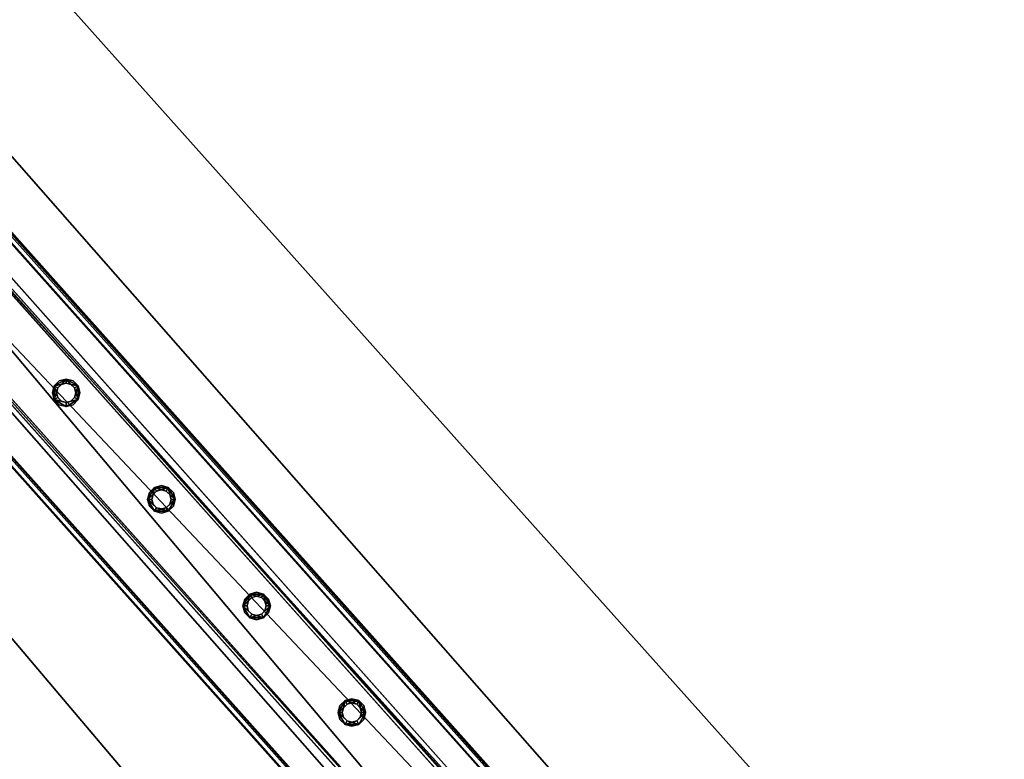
# Model space of a CAD drawing. Header units: millimetres. Extents: x 93711086 to 93775423, y 1247239064 to 1247319365.
# Tile 593 of 656: x 93729319 to 93730082, y 1247294611 to 1247295184. Entities that reach past the tile are written whole.
import ezdxf

# ---------------------------------------------------------------- set-up
doc = ezdxf.new("R2010")
doc.units = ezdxf.units.MM
doc.layers.add('BEAM', color=7, linetype='Continuous')
doc.layers.add('CONCRETE_ITEM', color=7, linetype='Continuous')

# ---------------------------------------------------------------- blocks, each defined once
blk = doc.blocks.new('15e559d2-59c4-40a1-8e6d-a9da91616b05')
at = {"color": 0, "transparency": 16777216}
mesh = blk.add_polyface(dxfattribs=at)
corners = [(93732402.79, 1247290959.39, 3988.8), (93732402.79, 1247290959.39, 4305.53), (93730959.56, 1247289572.89, 3633.7), (93730959.56, 1247289572.89, 3316.97), (93720519.88, 1247305091.11, 5616.56), (93732598.17, 1247291566.31, 4023.22), (93720298.97, 1247305338.46, 5063.47), (93732619.56, 1247291542.36, 4593.19), (93720317.37, 1247305317.87, 5553.56), (93732199.19, 1247291187.37, 4322.75), (93720106.24, 1247304728.57, 5525.84), (93719899.99, 1247304959.53, 5363), (93732205.93, 1247291179.82, 4502.46), (93719903.74, 1247304955.33, 5462.84), (93720167.22, 1247305212.77, 5169.74), (93732187.34, 1247291200.64, 4007.02), (93718371.43, 1247303668.57, 4381.66), (93732466.42, 1247291440.62, 4129.5), (93732486.67, 1247291465.98, 4033.21), (93720187.47, 1247305238.13, 5073.46), (93732260.76, 1247291223.51, 4572.35), (93720161.08, 1247304772.26, 5595.73), (93719958.57, 1247304999.02, 5532.73), (93718383.28, 1247303655.3, 4697.39)]
mesh.append_faces([[corners[k] for k in face] for face in [(0, 1, 2, 0), (2, 3, 0, 2), (4, 5, 6, 4), (4, 7, 5, 4), (6, 8, 4, 6), (9, 10, 11, 9), (10, 9, 12, 10), (13, 11, 10, 13), (3, 14, 15, 3), (3, 16, 14, 3), (17, 15, 14, 17), (15, 0, 3, 15), (18, 17, 19, 18), (14, 19, 17, 14), (5, 18, 6, 5), (19, 6, 18, 19), (20, 7, 4, 20), (4, 21, 20, 4), (12, 20, 21, 12), (21, 10, 12, 21), (22, 21, 4, 22), (4, 8, 22, 4), (10, 21, 13, 10), (22, 13, 21, 22), (2, 9, 23, 2), (9, 2, 1, 9), (11, 23, 9, 11), (23, 14, 16, 23), (13, 8, 11, 13), (8, 13, 22, 8), (23, 11, 14, 23), (14, 8, 6, 14), (8, 14, 11, 8), (6, 19, 14, 6), (20, 12, 9, 20), (20, 17, 7, 20), (17, 20, 9, 17), (5, 7, 17, 5), (15, 17, 9, 15), (18, 5, 17, 18), (3, 2, 16, 3), (23, 16, 2, 23), (0, 15, 1, 0), (9, 1, 15, 9)]], dxfattribs={"color": 0})
blk = doc.blocks.new('5bbbe152-908d-476c-86af-f8c3bda7d93c')
at = {"color": 0, "transparency": 16777216}
mesh = blk.add_polyface(dxfattribs=at)
corners = [(93732552.16, 1247291230.4, 5643.09), (93732470.37, 1247291493.61, 5652.86), (93732382.45, 1247291411.95, 5654.08), (93732639.45, 1247291312.74, 5641.9), (93732637.29, 1247291314.16, 5581.96), (93732468.04, 1247291495.23, 5592.92), (93732633.65, 1247291310.73, 5582.01), (93732464.37, 1247291491.82, 5592.97), (93732635.63, 1247291309.43, 5636.96), (93732466.52, 1247291490.34, 5647.91), (93732385.92, 1247291415.49, 5649.04), (93732553.64, 1247291235.26, 5583.09), (93732380.12, 1247291413.57, 5594.15), (93732383.78, 1247291416.97, 5594.1), (93732302.66, 1247291675.69, 5664.81), (93732214.1, 1247291594.73, 5666.08), (93732300.14, 1247291677.51, 5604.89), (93732296.45, 1247291674.13, 5604.95), (93732298.76, 1247291672.47, 5659.87), (93732217.58, 1247291598.26, 5661.04), (93732215.27, 1247291599.92, 5606.11), (93732211.58, 1247291596.54, 5606.16), (93731970.08, 1247292043.07, 5691.08), (93731880.9, 1247291962.79, 5692.4), (93731967.4, 1247292045.06, 5631.17), (93731963.68, 1247292041.72, 5631.23), (93731966.14, 1247292039.89, 5686.14), (93731884.39, 1247291966.3, 5687.35), (93731881.93, 1247291968.13, 5632.44), (93731878.21, 1247291964.79, 5632.49), (93720601.83, 1247304775.64, 6654.05), (93720512.37, 1247304695.67, 6655.39), (93720599.08, 1247304777.72, 6594.15), (93720595.35, 1247304774.38, 6594.2), (93720597.87, 1247304772.48, 6649.11), (93720515.87, 1247304699.17, 6650.34), (93720513.35, 1247304701.07, 6595.43), (93720509.62, 1247304697.74, 6595.49)]
mesh.append_faces([[corners[k] for k in face] for face in [(0, 1, 2, 0), (3, 5, 1, 3), (4, 7, 5, 4), (6, 9, 7, 6), (8, 10, 9, 8), (11, 12, 13, 11), (2, 14, 15, 2), (1, 16, 14, 1), (5, 17, 16, 5), (7, 18, 17, 7), (9, 19, 18, 9), (10, 20, 19, 10), (13, 21, 20, 13), (12, 15, 21, 12), (15, 22, 23, 15), (14, 24, 22, 14), (16, 25, 24, 16), (17, 26, 25, 17), (18, 27, 26, 18), (19, 28, 27, 19), (20, 29, 28, 20), (21, 23, 29, 21), (23, 30, 31, 23), (22, 32, 30, 22), (24, 33, 32, 24), (25, 34, 33, 25), (26, 35, 34, 26), (27, 36, 35, 27), (28, 37, 36, 28), (29, 31, 37, 29)]], dxfattribs={"vtx0": -1, "color": 0})
mesh.append_faces([[corners[k] for k in face] for face in [(30, 33, 34, 30), (35, 37, 31, 35)]], dxfattribs={"vtx0": -1, "vtx2": -1, "vtx3": -1, "color": 0})
mesh.append_faces([[corners[k] for k in face] for face in [(31, 30, 34, 31), (34, 35, 31, 34)]], dxfattribs={"vtx1": -1, "vtx2": -1, "vtx3": -1, "color": 0})
mesh.append_faces([[corners[k] for k in face] for face in [(3, 4, 5, 3), (4, 6, 7, 4), (6, 8, 9, 6), (2, 1, 14, 2), (1, 5, 16, 1), (5, 7, 17, 5), (7, 9, 18, 7), (9, 10, 19, 9), (10, 13, 20, 10), (13, 12, 21, 13), (12, 2, 15, 12), (15, 14, 22, 15), (14, 16, 24, 14), (16, 17, 25, 16), (17, 18, 26, 17), (18, 19, 27, 18), (19, 20, 28, 19), (20, 21, 29, 20), (21, 15, 23, 21), (23, 22, 30, 23), (22, 24, 32, 22), (24, 25, 33, 24), (25, 26, 34, 25), (26, 27, 35, 26), (27, 28, 36, 27), (28, 29, 37, 28), (29, 23, 31, 29), (30, 32, 33, 30), (35, 36, 37, 35)]], dxfattribs={"vtx2": -1, "vtx3": -1, "color": 0})
blk = doc.blocks.new('d66c5463-cc1a-4391-8132-a966e0561320')
at = {"color": 0, "transparency": 16777216}
mesh = blk.add_polyface(dxfattribs=at)
corners = [(93729912.28, 1247294215.05, 4956.57), (93729957.03, 1247294255.01, 4956.57), (93728630.27, 1247295740.68, 5068.8), (93728585.52, 1247295700.71, 5068.8), (93729955.53, 1247294256.69, 4916.64), (93728628.77, 1247295742.36, 5028.86), (93729953.29, 1247294254.69, 4916.64), (93728626.54, 1247295740.36, 5028.86), (93729954.68, 1247294253.14, 4953.58), (93728627.92, 1247295738.8, 5065.8), (93729914.4, 1247294217.17, 4953.58), (93728587.65, 1247295702.84, 5065.8), (93729913.02, 1247294218.72, 4916.64), (93728586.26, 1247295704.39, 5028.86), (93729910.78, 1247294216.72, 4916.64), (93728584.02, 1247295702.39, 5028.86)]
mesh.append_faces([[corners[k] for k in face] for face in [(0, 2, 3, 0), (1, 5, 2, 1), (4, 7, 5, 4), (6, 9, 7, 6), (8, 11, 9, 8), (10, 13, 11, 10), (12, 15, 13, 12), (14, 3, 15, 14)]], dxfattribs={"vtx0": -1, "color": 0})
mesh.append_faces([[corners[k] for k in face] for face in [(2, 7, 9, 2), (11, 15, 3, 11), (0, 12, 10, 0), (8, 4, 1, 8)]], dxfattribs={"vtx0": -1, "vtx2": -1, "vtx3": -1, "color": 0})
mesh.append_faces([[corners[k] for k in face] for face in [(3, 2, 9, 3), (9, 11, 3, 9), (1, 0, 10, 1), (10, 8, 1, 10)]], dxfattribs={"vtx1": -1, "vtx2": -1, "vtx3": -1, "color": 0})
mesh.append_faces([[corners[k] for k in face] for face in [(0, 1, 2, 0), (1, 4, 5, 1), (4, 6, 7, 4), (6, 8, 9, 6), (8, 10, 11, 8), (10, 12, 13, 10), (12, 14, 15, 12), (14, 0, 3, 14), (2, 5, 7, 2), (11, 13, 15, 11), (0, 14, 12, 0), (8, 6, 4, 8)]], dxfattribs={"vtx2": -1, "vtx3": -1, "color": 0})
blk = doc.blocks.new('cc72c466-fe58-4be7-856a-321d6795ca38')
at = {"color": 0, "transparency": 16777216}
mesh = blk.add_polyface(dxfattribs=at)
corners = [(93729576.58, 1247294640.11, 4987.61), (93729572.86, 1247294641.11, 4987.61), (93729572.86, 1247294641.11, 5887.61), (93729576.58, 1247294640.11, 5887.61), (93729570.13, 1247294643.84, 4987.61), (93729570.13, 1247294643.84, 5887.61), (93729569.13, 1247294647.56, 4987.61), (93729569.13, 1247294647.56, 5887.61), (93729570.13, 1247294651.29, 4987.61), (93729570.13, 1247294651.29, 5887.61), (93729572.86, 1247294654.01, 4987.61), (93729572.86, 1247294654.01, 5887.61), (93729576.58, 1247294655.01, 4987.61), (93729576.58, 1247294655.01, 5887.61), (93729580.31, 1247294654.01, 4987.61), (93729580.31, 1247294654.01, 5887.61), (93729583.03, 1247294651.29, 4987.61), (93729583.03, 1247294651.29, 5887.61), (93729584.03, 1247294647.56, 4987.61), (93729584.03, 1247294647.56, 5887.61), (93729583.03, 1247294643.84, 4987.61), (93729583.03, 1247294643.84, 5887.61), (93729580.31, 1247294641.11, 4987.61), (93729580.31, 1247294641.11, 5887.61), (93729576.58, 1247294636.91, 4987.61), (93729581.91, 1247294638.34, 4987.61), (93729581.91, 1247294638.34, 5887.61), (93729576.58, 1247294636.91, 5887.61), (93729585.8, 1247294642.24, 4987.61), (93729585.8, 1247294642.24, 5887.61), (93729587.23, 1247294647.56, 4987.61), (93729587.23, 1247294647.56, 5887.61), (93729585.8, 1247294652.89, 4987.61), (93729585.8, 1247294652.89, 5887.61), (93729581.91, 1247294656.79, 4987.61), (93729581.91, 1247294656.79, 5887.61), (93729576.58, 1247294658.21, 4987.61), (93729576.58, 1247294658.21, 5887.61), (93729571.26, 1247294656.79, 4987.61), (93729571.26, 1247294656.79, 5887.61), (93729567.36, 1247294652.89, 4987.61), (93729567.36, 1247294652.89, 5887.61), (93729565.93, 1247294647.56, 4987.61), (93729565.93, 1247294647.56, 5887.61), (93729567.36, 1247294642.24, 4987.61), (93729567.36, 1247294642.24, 5887.61), (93729571.26, 1247294638.34, 4987.61), (93729571.26, 1247294638.34, 5887.61)]
mesh.append_faces([[corners[k] for k in face] for face in [(0, 2, 3, 0), (1, 5, 2, 1), (4, 7, 5, 4), (6, 9, 7, 6), (8, 11, 9, 8), (10, 13, 11, 10), (12, 15, 13, 12), (14, 17, 15, 14), (16, 19, 17, 16), (18, 21, 19, 18), (20, 23, 21, 20), (22, 3, 23, 22), (24, 26, 27, 24), (25, 29, 26, 25), (28, 31, 29, 28), (30, 33, 31, 30), (32, 35, 33, 32), (34, 37, 35, 34), (36, 39, 37, 36), (38, 41, 39, 38), (40, 43, 41, 40), (42, 45, 43, 42), (44, 47, 45, 44), (46, 27, 47, 46)]], dxfattribs={"vtx0": -1, "color": 0})
mesh.append_faces([[corners[k] for k in face] for face in [(26, 31, 23, 26), (15, 31, 35, 15), (47, 26, 23, 47), (11, 35, 39, 11), (43, 47, 2, 43), (7, 39, 43, 7), (46, 42, 1, 46), (10, 42, 38, 10), (25, 46, 1, 25), (14, 38, 34, 14), (30, 25, 22, 30), (18, 34, 30, 18)]], dxfattribs={"vtx0": -1, "vtx1": -1, "vtx2": -1, "vtx3": -1, "color": 0})
mesh.append_faces([[corners[k] for k in face] for face in [(31, 19, 21, 31), (31, 21, 23, 31), (47, 23, 3, 47), (47, 3, 2, 47), (43, 2, 5, 43), (43, 5, 7, 43), (42, 6, 4, 42), (42, 4, 1, 42), (25, 1, 0, 25), (25, 0, 22, 25), (30, 22, 20, 30), (30, 20, 18, 30)]], dxfattribs={"vtx0": -1, "vtx2": -1, "vtx3": -1, "color": 0})
mesh.append_faces([[corners[k] for k in face] for face in [(17, 19, 31, 17), (15, 17, 31, 15), (13, 15, 35, 13), (11, 13, 35, 11), (9, 11, 39, 9), (7, 9, 39, 7), (8, 6, 42, 8), (10, 8, 42, 10), (12, 10, 38, 12), (14, 12, 38, 14), (16, 14, 34, 16), (18, 16, 34, 18)]], dxfattribs={"vtx1": -1, "vtx2": -1, "vtx3": -1, "color": 0})
mesh.append_faces([[corners[k] for k in face] for face in [(0, 1, 2, 0), (1, 4, 5, 1), (4, 6, 7, 4), (6, 8, 9, 6), (8, 10, 11, 8), (10, 12, 13, 10), (12, 14, 15, 12), (14, 16, 17, 14), (16, 18, 19, 16), (18, 20, 21, 18), (20, 22, 23, 20), (22, 0, 3, 22), (24, 25, 26, 24), (25, 28, 29, 25), (28, 30, 31, 28), (30, 32, 33, 30), (32, 34, 35, 32), (34, 36, 37, 34), (36, 38, 39, 36), (38, 40, 41, 38), (40, 42, 43, 40), (42, 44, 45, 42), (44, 46, 47, 44), (46, 24, 27, 46), (31, 33, 35, 31), (35, 37, 39, 35), (39, 41, 43, 39), (43, 45, 47, 43), (47, 27, 26, 47), (26, 29, 31, 26), (42, 40, 38, 42), (38, 36, 34, 38), (34, 32, 30, 34), (30, 28, 25, 30), (25, 24, 46, 25), (46, 44, 42, 46)]], dxfattribs={"vtx2": -1, "vtx3": -1, "color": 0})
blk = doc.blocks.new('e35228f6-74ec-4910-8fbe-2433dfd5ec2e')
at = {"color": 0, "transparency": 16777216}
mesh = blk.add_polyface(dxfattribs=at)
corners = [(93729502.86, 1247294722.64, 4993.83), (93729499.14, 1247294723.64, 4993.83), (93729499.14, 1247294723.64, 5893.83), (93729502.86, 1247294722.64, 5893.83), (93729496.41, 1247294726.37, 4993.83), (93729496.41, 1247294726.37, 5893.83), (93729495.41, 1247294730.09, 4993.83), (93729495.41, 1247294730.09, 5893.83), (93729496.41, 1247294733.82, 4993.83), (93729496.41, 1247294733.82, 5893.83), (93729499.14, 1247294736.54, 4993.83), (93729499.14, 1247294736.54, 5893.83), (93729502.86, 1247294737.54, 4993.83), (93729502.86, 1247294737.54, 5893.83), (93729506.59, 1247294736.54, 4993.83), (93729506.59, 1247294736.54, 5893.83), (93729509.32, 1247294733.82, 4993.83), (93729509.32, 1247294733.82, 5893.83), (93729510.31, 1247294730.09, 4993.83), (93729510.31, 1247294730.09, 5893.83), (93729509.32, 1247294726.37, 4993.83), (93729509.32, 1247294726.37, 5893.83), (93729506.59, 1247294723.64, 4993.83), (93729506.59, 1247294723.64, 5893.83), (93729502.86, 1247294719.44, 4993.83), (93729508.19, 1247294720.87, 4993.83), (93729508.19, 1247294720.87, 5893.83), (93729502.86, 1247294719.44, 5893.83), (93729512.09, 1247294724.77, 4993.83), (93729512.09, 1247294724.77, 5893.83), (93729513.51, 1247294730.09, 4993.83), (93729513.51, 1247294730.09, 5893.83), (93729512.09, 1247294735.42, 4993.83), (93729512.09, 1247294735.42, 5893.83), (93729508.19, 1247294739.31, 4993.83), (93729508.19, 1247294739.31, 5893.83), (93729502.86, 1247294740.74, 4993.83), (93729502.86, 1247294740.74, 5893.83), (93729497.54, 1247294739.31, 4993.83), (93729497.54, 1247294739.31, 5893.83), (93729493.64, 1247294735.42, 4993.83), (93729493.64, 1247294735.42, 5893.83), (93729492.21, 1247294730.09, 4993.83), (93729492.21, 1247294730.09, 5893.83), (93729493.64, 1247294724.77, 4993.83), (93729493.64, 1247294724.77, 5893.83), (93729497.54, 1247294720.87, 4993.83), (93729497.54, 1247294720.87, 5893.83)]
mesh.append_faces([[corners[k] for k in face] for face in [(0, 2, 3, 0), (1, 5, 2, 1), (4, 7, 5, 4), (6, 9, 7, 6), (8, 11, 9, 8), (10, 13, 11, 10), (12, 15, 13, 12), (14, 17, 15, 14), (16, 19, 17, 16), (18, 21, 19, 18), (20, 23, 21, 20), (22, 3, 23, 22), (24, 26, 27, 24), (25, 29, 26, 25), (28, 31, 29, 28), (30, 33, 31, 30), (32, 35, 33, 32), (34, 37, 35, 34), (36, 39, 37, 36), (38, 41, 39, 38), (40, 43, 41, 40), (42, 45, 43, 42), (44, 47, 45, 44), (46, 27, 47, 46)]], dxfattribs={"vtx0": -1, "color": 0})
mesh.append_faces([[corners[k] for k in face] for face in [(26, 31, 23, 26), (15, 31, 35, 15), (47, 26, 23, 47), (11, 35, 39, 11), (43, 47, 2, 43), (7, 39, 43, 7), (46, 42, 1, 46), (10, 42, 38, 10), (25, 46, 1, 25), (14, 38, 34, 14), (30, 25, 22, 30), (18, 34, 30, 18)]], dxfattribs={"vtx0": -1, "vtx1": -1, "vtx2": -1, "vtx3": -1, "color": 0})
mesh.append_faces([[corners[k] for k in face] for face in [(31, 19, 21, 31), (31, 21, 23, 31), (47, 23, 3, 47), (47, 3, 2, 47), (43, 2, 5, 43), (43, 5, 7, 43), (42, 6, 4, 42), (42, 4, 1, 42), (25, 1, 0, 25), (25, 0, 22, 25), (30, 22, 20, 30), (30, 20, 18, 30)]], dxfattribs={"vtx0": -1, "vtx2": -1, "vtx3": -1, "color": 0})
mesh.append_faces([[corners[k] for k in face] for face in [(17, 19, 31, 17), (15, 17, 31, 15), (13, 15, 35, 13), (11, 13, 35, 11), (9, 11, 39, 9), (7, 9, 39, 7), (8, 6, 42, 8), (10, 8, 42, 10), (12, 10, 38, 12), (14, 12, 38, 14), (16, 14, 34, 16), (18, 16, 34, 18)]], dxfattribs={"vtx1": -1, "vtx2": -1, "vtx3": -1, "color": 0})
mesh.append_faces([[corners[k] for k in face] for face in [(0, 1, 2, 0), (1, 4, 5, 1), (4, 6, 7, 4), (6, 8, 9, 6), (8, 10, 11, 8), (10, 12, 13, 10), (12, 14, 15, 12), (14, 16, 17, 14), (16, 18, 19, 16), (18, 20, 21, 18), (20, 22, 23, 20), (22, 0, 3, 22), (24, 25, 26, 24), (25, 28, 29, 25), (28, 30, 31, 28), (30, 32, 33, 30), (32, 34, 35, 32), (34, 36, 37, 34), (36, 38, 39, 36), (38, 40, 41, 38), (40, 42, 43, 40), (42, 44, 45, 42), (44, 46, 47, 44), (46, 24, 27, 46), (31, 33, 35, 31), (35, 37, 39, 35), (39, 41, 43, 39), (43, 45, 47, 43), (47, 27, 26, 47), (26, 29, 31, 26), (42, 40, 38, 42), (38, 36, 34, 38), (34, 32, 30, 34), (30, 28, 25, 30), (25, 24, 46, 25), (46, 44, 42, 46)]], dxfattribs={"vtx2": -1, "vtx3": -1, "color": 0})
blk = doc.blocks.new('ca5c22ba-14c7-49f2-bee8-d77c6b20ca00')
at = {"color": 0, "transparency": 16777216}
mesh = blk.add_polyface(dxfattribs=at)
corners = [(93729429.15, 1247294805.18, 5000.07), (93729425.43, 1247294806.17, 5000.07), (93729425.43, 1247294806.17, 5900.07), (93729429.15, 1247294805.18, 5900.07), (93729422.7, 1247294808.9, 5000.07), (93729422.7, 1247294808.9, 5900.07), (93729421.7, 1247294812.63, 5000.07), (93729421.7, 1247294812.63, 5900.07), (93729422.7, 1247294816.35, 5000.07), (93729422.7, 1247294816.35, 5900.07), (93729425.43, 1247294819.08, 5000.07), (93729425.43, 1247294819.08, 5900.07), (93729429.15, 1247294820.08, 5000.07), (93729429.15, 1247294820.08, 5900.07), (93729432.88, 1247294819.08, 5000.07), (93729432.88, 1247294819.08, 5900.07), (93729435.61, 1247294816.35, 5000.07), (93729435.61, 1247294816.35, 5900.07), (93729436.6, 1247294812.63, 5000.07), (93729436.6, 1247294812.63, 5900.07), (93729435.61, 1247294808.9, 5000.07), (93729435.61, 1247294808.9, 5900.07), (93729432.88, 1247294806.17, 5000.07), (93729432.88, 1247294806.17, 5900.07), (93729429.15, 1247294801.98, 5000.07), (93729434.48, 1247294803.4, 5000.07), (93729434.48, 1247294803.4, 5900.07), (93729429.15, 1247294801.98, 5900.07), (93729438.38, 1247294807.3, 5000.07), (93729438.38, 1247294807.3, 5900.07), (93729439.8, 1247294812.63, 5000.07), (93729439.8, 1247294812.63, 5900.07), (93729438.38, 1247294817.95, 5000.07), (93729438.38, 1247294817.95, 5900.07), (93729434.48, 1247294821.85, 5000.07), (93729434.48, 1247294821.85, 5900.07), (93729429.15, 1247294823.28, 5000.07), (93729429.15, 1247294823.28, 5900.07), (93729423.83, 1247294821.85, 5000.07), (93729423.83, 1247294821.85, 5900.07), (93729419.93, 1247294817.95, 5000.07), (93729419.93, 1247294817.95, 5900.07), (93729418.5, 1247294812.63, 5000.07), (93729418.5, 1247294812.63, 5900.07), (93729419.93, 1247294807.3, 5000.07), (93729419.93, 1247294807.3, 5900.07), (93729423.83, 1247294803.4, 5000.07), (93729423.83, 1247294803.4, 5900.07)]
mesh.append_faces([[corners[k] for k in face] for face in [(0, 2, 3, 0), (1, 5, 2, 1), (4, 7, 5, 4), (6, 9, 7, 6), (8, 11, 9, 8), (10, 13, 11, 10), (12, 15, 13, 12), (14, 17, 15, 14), (16, 19, 17, 16), (18, 21, 19, 18), (20, 23, 21, 20), (22, 3, 23, 22), (24, 26, 27, 24), (25, 29, 26, 25), (28, 31, 29, 28), (30, 33, 31, 30), (32, 35, 33, 32), (34, 37, 35, 34), (36, 39, 37, 36), (38, 41, 39, 38), (40, 43, 41, 40), (42, 45, 43, 42), (44, 47, 45, 44), (46, 27, 47, 46)]], dxfattribs={"vtx0": -1, "color": 0})
mesh.append_faces([[corners[k] for k in face] for face in [(26, 31, 23, 26), (15, 31, 35, 15), (47, 26, 23, 47), (11, 35, 39, 11), (43, 47, 2, 43), (7, 39, 43, 7), (46, 42, 1, 46), (10, 42, 38, 10), (25, 46, 1, 25), (14, 38, 34, 14), (30, 25, 22, 30), (18, 34, 30, 18)]], dxfattribs={"vtx0": -1, "vtx1": -1, "vtx2": -1, "vtx3": -1, "color": 0})
mesh.append_faces([[corners[k] for k in face] for face in [(31, 19, 21, 31), (31, 21, 23, 31), (47, 23, 3, 47), (47, 3, 2, 47), (43, 2, 5, 43), (43, 5, 7, 43), (42, 6, 4, 42), (42, 4, 1, 42), (25, 1, 0, 25), (25, 0, 22, 25), (30, 22, 20, 30), (30, 20, 18, 30)]], dxfattribs={"vtx0": -1, "vtx2": -1, "vtx3": -1, "color": 0})
mesh.append_faces([[corners[k] for k in face] for face in [(17, 19, 31, 17), (15, 17, 31, 15), (13, 15, 35, 13), (11, 13, 35, 11), (9, 11, 39, 9), (7, 9, 39, 7), (8, 6, 42, 8), (10, 8, 42, 10), (12, 10, 38, 12), (14, 12, 38, 14), (16, 14, 34, 16), (18, 16, 34, 18)]], dxfattribs={"vtx1": -1, "vtx2": -1, "vtx3": -1, "color": 0})
mesh.append_faces([[corners[k] for k in face] for face in [(0, 1, 2, 0), (1, 4, 5, 1), (4, 6, 7, 4), (6, 8, 9, 6), (8, 10, 11, 8), (10, 12, 13, 10), (12, 14, 15, 12), (14, 16, 17, 14), (16, 18, 19, 16), (18, 20, 21, 18), (20, 22, 23, 20), (22, 0, 3, 22), (24, 25, 26, 24), (25, 28, 29, 25), (28, 30, 31, 28), (30, 32, 33, 30), (32, 34, 35, 32), (34, 36, 37, 34), (36, 38, 39, 36), (38, 40, 41, 38), (40, 42, 43, 40), (42, 44, 45, 42), (44, 46, 47, 44), (46, 24, 27, 46), (31, 33, 35, 31), (35, 37, 39, 35), (39, 41, 43, 39), (43, 45, 47, 43), (47, 27, 26, 47), (26, 29, 31, 26), (42, 40, 38, 42), (38, 36, 34, 38), (34, 32, 30, 34), (30, 28, 25, 30), (25, 24, 46, 25), (46, 44, 42, 46)]], dxfattribs={"vtx2": -1, "vtx3": -1, "color": 0})
blk = doc.blocks.new('71196e20-839c-4d9c-91af-ca25640f6836')
at = {"color": 0, "transparency": 16777216}
mesh = blk.add_polyface(dxfattribs=at)
corners = [(93729355.45, 1247294887.72, 5006.3), (93729351.72, 1247294888.71, 5006.3), (93729351.72, 1247294888.71, 5906.3), (93729355.45, 1247294887.72, 5906.3), (93729349, 1247294891.44, 5006.3), (93729349, 1247294891.44, 5906.3), (93729348, 1247294895.17, 5006.3), (93729348, 1247294895.17, 5906.3), (93729349, 1247294898.89, 5006.3), (93729349, 1247294898.89, 5906.3), (93729351.72, 1247294901.62, 5006.3), (93729351.72, 1247294901.62, 5906.3), (93729355.45, 1247294902.62, 5006.3), (93729355.45, 1247294902.62, 5906.3), (93729359.17, 1247294901.62, 5006.3), (93729359.17, 1247294901.62, 5906.3), (93729361.9, 1247294898.89, 5006.3), (93729361.9, 1247294898.89, 5906.3), (93729362.9, 1247294895.17, 5006.3), (93729362.9, 1247294895.17, 5906.3), (93729361.9, 1247294891.44, 5006.3), (93729361.9, 1247294891.44, 5906.3), (93729359.17, 1247294888.71, 5006.3), (93729359.17, 1247294888.71, 5906.3), (93729355.45, 1247294884.52, 5006.3), (93729360.77, 1247294885.94, 5006.3), (93729360.77, 1247294885.94, 5906.3), (93729355.45, 1247294884.52, 5906.3), (93729364.67, 1247294889.84, 5006.3), (93729364.67, 1247294889.84, 5906.3), (93729366.1, 1247294895.17, 5006.3), (93729366.1, 1247294895.17, 5906.3), (93729364.67, 1247294900.49, 5006.3), (93729364.67, 1247294900.49, 5906.3), (93729360.77, 1247294904.39, 5006.3), (93729360.77, 1247294904.39, 5906.3), (93729355.45, 1247294905.82, 5006.3), (93729355.45, 1247294905.82, 5906.3), (93729350.12, 1247294904.39, 5006.3), (93729350.12, 1247294904.39, 5906.3), (93729346.23, 1247294900.49, 5006.3), (93729346.23, 1247294900.49, 5906.3), (93729344.8, 1247294895.17, 5006.3), (93729344.8, 1247294895.17, 5906.3), (93729346.23, 1247294889.84, 5006.3), (93729346.23, 1247294889.84, 5906.3), (93729350.12, 1247294885.94, 5006.3), (93729350.12, 1247294885.94, 5906.3)]
mesh.append_faces([[corners[k] for k in face] for face in [(0, 2, 3, 0), (1, 5, 2, 1), (4, 7, 5, 4), (6, 9, 7, 6), (8, 11, 9, 8), (10, 13, 11, 10), (12, 15, 13, 12), (14, 17, 15, 14), (16, 19, 17, 16), (18, 21, 19, 18), (20, 23, 21, 20), (22, 3, 23, 22), (24, 26, 27, 24), (25, 29, 26, 25), (28, 31, 29, 28), (30, 33, 31, 30), (32, 35, 33, 32), (34, 37, 35, 34), (36, 39, 37, 36), (38, 41, 39, 38), (40, 43, 41, 40), (42, 45, 43, 42), (44, 47, 45, 44), (46, 27, 47, 46)]], dxfattribs={"vtx0": -1, "color": 0})
mesh.append_faces([[corners[k] for k in face] for face in [(27, 29, 3, 27), (17, 29, 33, 17), (45, 27, 3, 45), (13, 33, 37, 13), (41, 45, 5, 41), (9, 37, 41, 9), (24, 44, 0, 24), (8, 44, 40, 8), (28, 24, 0, 28), (12, 40, 36, 12), (32, 28, 20, 32), (16, 36, 32, 16)]], dxfattribs={"vtx0": -1, "vtx1": -1, "vtx2": -1, "vtx3": -1, "color": 0})
mesh.append_faces([[corners[k] for k in face] for face in [(29, 21, 23, 29), (29, 23, 3, 29), (45, 3, 2, 45), (45, 2, 5, 45), (41, 5, 7, 41), (41, 7, 9, 41), (44, 4, 1, 44), (44, 1, 0, 44), (28, 0, 22, 28), (28, 22, 20, 28), (32, 20, 18, 32), (32, 18, 16, 32)]], dxfattribs={"vtx0": -1, "vtx2": -1, "vtx3": -1, "color": 0})
mesh.append_faces([[corners[k] for k in face] for face in [(19, 21, 29, 19), (17, 19, 29, 17), (15, 17, 33, 15), (13, 15, 33, 13), (11, 13, 37, 11), (9, 11, 37, 9), (6, 4, 44, 6), (8, 6, 44, 8), (10, 8, 40, 10), (12, 10, 40, 12), (14, 12, 36, 14), (16, 14, 36, 16)]], dxfattribs={"vtx1": -1, "vtx2": -1, "vtx3": -1, "color": 0})
mesh.append_faces([[corners[k] for k in face] for face in [(0, 1, 2, 0), (1, 4, 5, 1), (4, 6, 7, 4), (6, 8, 9, 6), (8, 10, 11, 8), (10, 12, 13, 10), (12, 14, 15, 12), (14, 16, 17, 14), (16, 18, 19, 16), (18, 20, 21, 18), (20, 22, 23, 20), (22, 0, 3, 22), (24, 25, 26, 24), (25, 28, 29, 25), (28, 30, 31, 28), (30, 32, 33, 30), (32, 34, 35, 32), (34, 36, 37, 34), (36, 38, 39, 36), (38, 40, 41, 38), (40, 42, 43, 40), (42, 44, 45, 42), (44, 46, 47, 44), (46, 24, 27, 46), (29, 31, 33, 29), (33, 35, 37, 33), (37, 39, 41, 37), (41, 43, 45, 41), (45, 47, 27, 45), (27, 26, 29, 27), (44, 42, 40, 44), (40, 38, 36, 40), (36, 34, 32, 36), (32, 30, 28, 32), (28, 25, 24, 28), (24, 46, 44, 24)]], dxfattribs={"vtx2": -1, "vtx3": -1, "color": 0})

msp = doc.modelspace()

# ---------------------------------------------------------------- block references
at = {"layer": 'BEAM', "color": 156, "true_color": 0x1e4383, "transparency": 33554687}
msp.add_blockref('5bbbe152-908d-476c-86af-f8c3bda7d93c', (0, 0), dxfattribs=at)
at = {"layer": 'BEAM', "color": 77, "true_color": 0x5b9723, "transparency": 33554687}
for name in ['d66c5463-cc1a-4391-8132-a966e0561320', '71196e20-839c-4d9c-91af-ca25640f6836', 'ca5c22ba-14c7-49f2-bee8-d77c6b20ca00', 'e35228f6-74ec-4910-8fbe-2433dfd5ec2e', 'cc72c466-fe58-4be7-856a-321d6795ca38']:
    msp.add_blockref(name, (0, 0), dxfattribs=at)
at = {"layer": 'CONCRETE_ITEM', "color": 222, "true_color": 0xc0298d, "transparency": 33554687}
msp.add_blockref('15e559d2-59c4-40a1-8e6d-a9da91616b05', (0, 0), dxfattribs=at)

doc.saveas('drawing.dxf')
